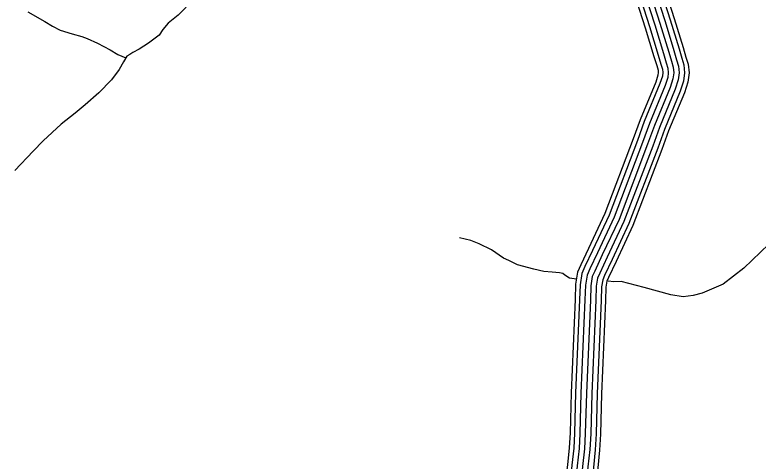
# Model space of a CAD drawing. Extents: x 1551132 to 1791609, y 378168 to 563823.
# Drawn here: x 1600071 to 1604322, y 473207 to 475757 of the extents above; entities that cross this region are included whole.
import ezdxf

# ---------------------------------------------------------------- set-up
doc = ezdxf.new("R2010")
doc.units = 0
for name, color, linetype in [('DESIGN - TRANSPORTATION - Text', 7, 'Continuous'), ('SURVEY - PROPERTY - Owners', 7, 'Continuous'), ('SURVEY - TRANSPORTATION - Roads', 7, 'Continuous')]:
    doc.layers.add(name, color=color, linetype=linetype)

msp = doc.modelspace()

# ---------------------------------------------------------------- linework, layer by layer
at = {"layer": 'DESIGN - TRANSPORTATION - Text'}
for points in [[(1601050.762, 475801.525), (1601004.188, 475756.016), (1600947.615, 475710.631), (1600917.149, 475672.938), (1600896.749, 475641.129), (1600836.175, 475595.795), (1600781.752, 475562.41), (1600745.494, 475542.827), (1600729.345, 475531.01), (1600711.22, 475521.209), (1600692.829, 475489.383), (1600668.279, 475445.599), (1600623.539, 475386.039), (1600550.615, 475312.804), (1600473.75, 475243.635), (1600415.152, 475196.267), (1600336.354, 475133.132), (1600233.156, 475038.23), (1600176.407, 474978.828), (1600071.018, 474867.925)], [(1600146.125, 475774.791), (1600241.481, 475719.489), (1600287.172, 475692.863), (1600330.912, 475670.271), (1600398.677, 475649.379), (1600454.518, 475634.654), (1600484.375, 475622.253), (1600544.074, 475595.453), (1600615.639, 475558.485), (1600659.33, 475531.885), (1600706.253, 475512.617)], [(1603283.459, 474247.361), (1603270.559, 474248.644), (1603242.601, 474253.003), (1603216.794, 474269.362), (1603204.911, 474279.529), (1603184.953, 474283.787), (1603142.97, 474286.32), (1603097.013, 474290.904), (1603039.148, 474303.654), (1602945.425, 474328.88), (1602895.71, 474353.547), (1602865.877, 474367.947), (1602796.42, 474414.915), (1602726.83, 474449.849), (1602679.04, 474468.491), (1602613.2, 474483.342)], [(1604383.366, 474447.117), (1604239.645, 474310.647), (1604122.472, 474217.928), (1604001.817, 474167.334), (1603949.635, 474153.959), (1603893.528, 474146.651), (1603821.629, 474157.567), (1603670.091, 474199.552), (1603538.461, 474233.261), (1603496.429, 474231.786), (1603464.321, 474235.411)]]:
    msp.add_lwpolyline(points, dxfattribs=at)
at = {"layer": 'SURVEY - PROPERTY - Owners'}
msp.add_lwpolyline([(1603623.669, 476133.635), (1603759.807, 475709.908), (1603810.306, 475545.253), (1603825.847, 475492.285), (1603835.522, 475458.926), (1603839.23, 475426.85), (1603834.938, 475392.85), (1603818.514, 475342.932), (1603728.691, 475125.468), (1603689.775, 475017.681), (1603526.162, 474588.612), (1603430.464, 474385.206), (1603387.698, 474293.479), (1603373.432, 474261.562), (1603364.982, 474209.577), (1603362.265, 474127.5), (1603339.599, 473595.053), (1603333.574, 473364.822), (1603328.807, 473276.753), (1603317.916, 473177.317), (1603311.399, 473114.715), (1603277.858, 472936.794), (1603201.626, 472446.864)], dxfattribs=at)
at = {"layer": 'SURVEY - TRANSPORTATION - Roads'}
for points in [[(1603653.118, 476143.327), (1603789.381, 475719.191), (1603839.996, 475554.162), (1603855.604, 475500.969), (1603866.021, 475465.068), (1603870.454, 475426.684), (1603865.321, 475385.999), (1603847.605, 475332.156), (1603757.606, 475114.284), (1603718.841, 475006.889), (1603554.711, 474576.47), (1603458.538, 474372.056), (1603415.897, 474280.604), (1603403.381, 474252.603), (1603395.898, 474206.568), (1603393.239, 474126.325), (1603370.581, 473593.986), (1603364.548, 473363.58), (1603359.715, 473274.228), (1603348.74, 473174.025), (1603342.098, 473110.232), (1603308.416, 472931.535), (1603232.259, 472442.097)], [(1603682.559, 476153.011), (1603818.955, 475728.483), (1603869.687, 475563.071), (1603885.362, 475509.653), (1603896.512, 475471.21), (1603901.678, 475426.525), (1603895.703, 475379.149), (1603876.687, 475321.381), (1603786.531, 475103.092), (1603747.898, 474996.106), (1603583.26, 474564.336), (1603486.612, 474358.906), (1603444.097, 474267.728), (1603433.33, 474243.636), (1603426.814, 474203.552), (1603424.222, 474125.158), (1603401.564, 473592.919), (1603395.531, 473362.338), (1603390.622, 473271.694), (1603379.564, 473170.733), (1603372.798, 473105.748), (1603338.965, 472926.285), (1603262.891, 472437.331)], [(1603706.042, 476160.736), (1603842.538, 475735.883), (1603893.362, 475570.179), (1603909.095, 475516.569), (1603920.828, 475476.102), (1603926.578, 475426.392), (1603919.92, 475373.691), (1603899.887, 475312.781), (1603809.589, 475094.175), (1603771.073, 474987.506), (1603606.018, 474554.653), (1603508.995, 474348.422), (1603466.579, 474257.461), (1603457.213, 474236.494), (1603451.463, 474201.152), (1603448.921, 474124.225), (1603426.263, 473592.077), (1603420.23, 473361.346), (1603415.263, 473269.686), (1603404.139, 473168.108), (1603397.28, 473102.173), (1603363.331, 472922.093), (1603287.308, 472433.531)], [(1603540.346, 476106.218), (1603676.117, 475683.632), (1603726.291, 475520.044), (1603741.64, 475467.718), (1603749.232, 475441.551), (1603750.874, 475427.309), (1603748.974, 475412.233), (1603736.207, 475373.424), (1603646.859, 475157.127), (1603607.535, 475048.207), (1603445.38, 474622.963), (1603351.032, 474422.416), (1603307.908, 474329.913), (1603288.684, 474286.92), (1603277.501, 474218.102), (1603274.609, 474130.816), (1603251.934, 473598.069), (1603245.917, 473368.338), (1603241.351, 473283.903), (1603230.701, 473186.633), (1603224.534, 473127.407), (1603191.402, 472951.669), (1603114.953, 472460.348)], [(1603564.778, 476114.26), (1603700.658, 475691.332), (1603750.924, 475527.436), (1603766.332, 475474.918), (1603774.531, 475446.643), (1603776.781, 475427.175), (1603774.173, 475406.55), (1603760.34, 475364.482), (1603670.85, 475147.843), (1603631.651, 475039.257), (1603469.063, 474612.887), (1603374.315, 474411.507), (1603331.299, 474319.23), (1603313.533, 474279.487), (1603303.15, 474215.602), (1603300.308, 474129.841), (1603277.634, 473597.186), (1603271.617, 473367.305), (1603266.992, 473281.811), (1603256.267, 473183.9), (1603250.001, 473123.682), (1603216.751, 472947.302), (1603140.361, 472456.398)], [(1603594.219, 476123.943), (1603730.233, 475700.624), (1603780.615, 475536.345), (1603796.089, 475483.602), (1603805.022, 475452.784), (1603808.006, 475427.017), (1603804.556, 475399.7), (1603789.423, 475353.707), (1603699.775, 475136.651), (1603660.709, 475028.473), (1603497.612, 474600.754), (1603402.389, 474398.357), (1603359.499, 474306.354), (1603343.482, 474270.52), (1603334.066, 474212.585), (1603331.291, 474128.675), (1603308.616, 473596.119), (1603302.599, 473366.063), (1603297.899, 473279.278), (1603287.091, 473180.608), (1603280.7, 473119.198), (1603247.3, 472942.052), (1603170.994, 472451.631)], [(1603623.669, 476133.635), (1603759.807, 475709.908), (1603810.306, 475545.253), (1603825.847, 475492.285), (1603835.522, 475458.926), (1603839.23, 475426.85), (1603834.938, 475392.85), (1603818.514, 475342.932), (1603728.691, 475125.468), (1603689.775, 475017.681), (1603526.162, 474588.612), (1603430.464, 474385.206), (1603387.698, 474293.479), (1603373.432, 474261.562), (1603364.982, 474209.577), (1603362.265, 474127.5), (1603339.599, 473595.053), (1603333.574, 473364.822), (1603328.807, 473276.753), (1603317.916, 473177.317), (1603311.399, 473114.715), (1603277.858, 472936.794), (1603201.626, 472446.864)], [(1603623.669, 476133.635), (1603759.807, 475709.908), (1603810.306, 475545.253), (1603825.847, 475492.285), (1603835.522, 475458.926), (1603839.23, 475426.85), (1603834.938, 475392.85), (1603818.514, 475342.932), (1603728.691, 475125.468), (1603689.775, 475017.681), (1603526.162, 474588.612), (1603430.464, 474385.206), (1603387.698, 474293.479), (1603373.432, 474261.562), (1603364.982, 474209.577), (1603362.265, 474127.5), (1603339.599, 473595.053), (1603333.574, 473364.822), (1603328.807, 473276.753), (1603317.916, 473177.317), (1603311.399, 473114.715), (1603277.858, 472936.794), (1603201.626, 472446.864)]]:
    msp.add_lwpolyline(points, dxfattribs=at)

doc.saveas('drawing.dxf')
